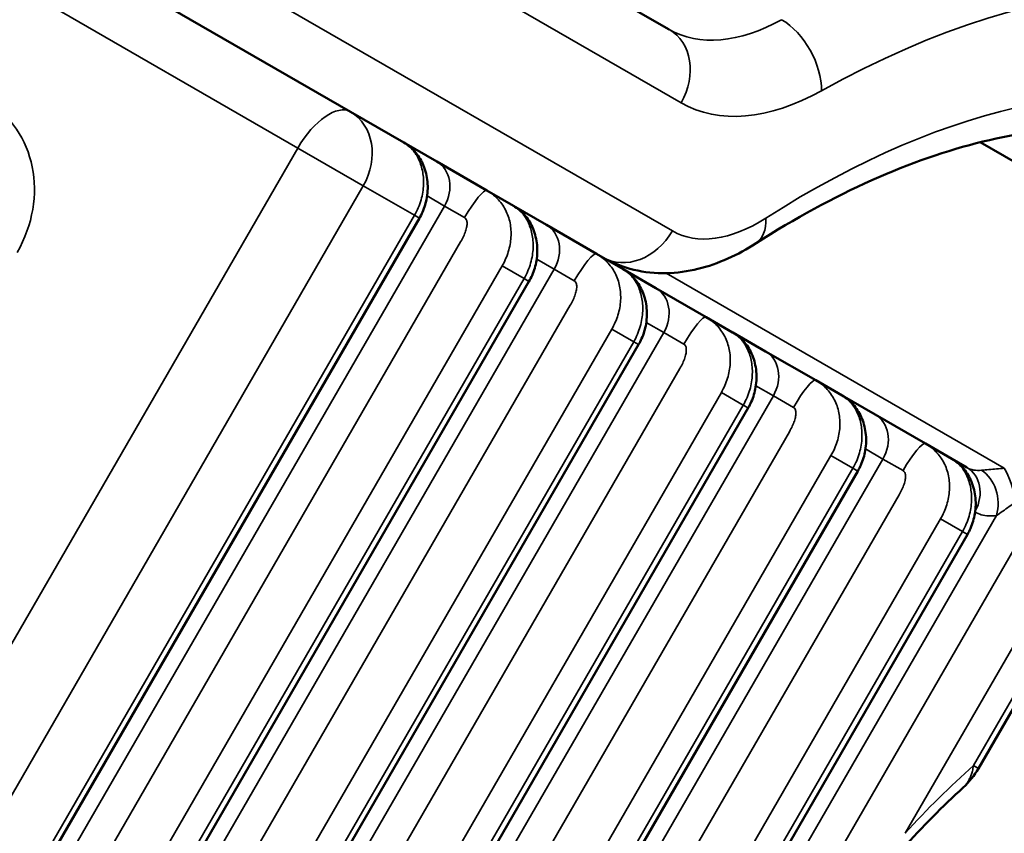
# Model space of a CAD drawing. Header units: millimetres. Extents: x 0 to 14369, y -869 to 2970.
# Tile 536 of 656: x 3877.03 to 3885.57, y 1201 to 1208.06. Entities that reach past the tile are written whole.
import ezdxf

# ---------------------------------------------------------------- set-up
doc = ezdxf.new("R2010")
doc.units = ezdxf.units.MM
doc.header["$LTSCALE"] = 10
doc.layers.add('Sichtbar (ISO)', color=7, linetype='Continuous', lineweight=50)
doc.layers.add('Sichtbar schmal (ISO)', color=7, linetype='Continuous', lineweight=35)

msp = doc.modelspace()

# ---------------------------------------------------------------- linework, layer by layer
at = {"layer": 'Sichtbar (ISO)'}
for p, q in [((3870.8367, 1212.4936), (3879.8972, 1207.2625)), ((3882.6605, 1207.9765), (3879.3226, 1209.9036)), ((3879.8972, 1207.2625), (3880.3609, 1206.9948)), ((3880.6463, 1206.83), (3880.3613, 1206.9946)), ((3889.262, 1204.7425), (3885.3563, 1206.9974)), ((3881.0812, 1206.5789), (3880.6463, 1206.83)), ((3881.0812, 1206.5789), (3881.3109, 1206.4463)), ((3881.5964, 1206.2815), (3881.3114, 1206.4461)), ((3880.4957, 1206.3396), (3875.9957, 1198.5454)), ((3882.0313, 1206.0304), (3881.5964, 1206.2815)), ((3882.0313, 1206.0304), (3882.2609, 1205.8978)), ((3882.5464, 1205.733), (3882.2614, 1205.8975)), ((3881.4457, 1205.7911), (3876.9457, 1197.9969)), ((3882.9813, 1205.4819), (3882.5464, 1205.733)), ((3882.9813, 1205.4819), (3883.211, 1205.3493)), ((3883.4964, 1205.1845), (3883.2114, 1205.349)), ((3882.3957, 1205.2426), (3877.8957, 1197.4484)), ((3883.9314, 1204.9334), (3883.4964, 1205.1845)), ((3883.9314, 1204.9334), (3884.161, 1204.8008)), ((3884.4465, 1204.636), (3884.1615, 1204.8005)), ((3883.3458, 1204.6941), (3878.8458, 1196.8999)), ((3884.8814, 1204.3849), (3884.4465, 1204.636)), ((3884.8814, 1204.3849), (3885.1111, 1204.2523)), ((3885.2419, 1204.1768), (3885.1115, 1204.252)), ((3884.2958, 1204.1456), (3879.7958, 1196.3514)), ((3885.3408, 1201.5676), (3886.5776, 1203.7098)), ((3885.2459, 1203.5971), (3880.7459, 1195.8029))]:
    msp.add_line(p, q, dxfattribs=at)
for points, knots in [([(3887.7479, 1206.7714), (3887.5376, 1206.8928), (3887.3096, 1206.9838), (3886.817, 1207.103), (3886.5522, 1207.1312), (3885.989, 1207.1193), (3885.6906, 1207.0792), (3885.0692, 1206.9273), (3884.7462, 1206.8156), (3884.0869, 1206.521), (3883.7507, 1206.3382), (3883.4138, 1206.122)], [6.2831853, 6.2831853, 6.2831853, 6.2831853, 6.451399, 6.451399, 6.6196128, 6.6196128, 6.7878265, 6.7878265, 6.9560402, 6.9560402, 7.124254, 7.124254, 7.124254, 7.124254]), ([(3880.3609, 1206.9948), (3880.3964, 1206.9743), (3880.4286, 1206.9477), (3880.4839, 1206.8855), (3880.5071, 1206.8492), (3880.5441, 1206.7678), (3880.557, 1206.7216), (3880.57, 1206.6236), (3880.569, 1206.5704), (3880.5529, 1206.4755), (3880.54, 1206.4326), (3880.5144, 1206.3742), (3880.5055, 1206.3566), (3880.4957, 1206.3396)], [0, 0, 0, 0, 0.01279853, 0.01279853, 0.02606692, 0.02606692, 0.0406058, 0.0406058, 0.05637178, 0.05637178, 0.06964302, 0.06964302, 0.07552399, 0.07552399, 0.07552399, 0.07552399]), ([(3881.311, 1206.4463), (3881.3465, 1206.4258), (3881.3786, 1206.3992), (3881.434, 1206.337), (3881.4572, 1206.3006), (3881.4941, 1206.2193), (3881.5071, 1206.1731), (3881.52, 1206.0751), (3881.519, 1206.0219), (3881.503, 1205.927), (3881.4901, 1205.8841), (3881.4644, 1205.8257), (3881.4555, 1205.8081), (3881.4457, 1205.7911)], [0, 0, 0, 0, 0.01279853, 0.01279853, 0.02606692, 0.02606692, 0.0406058, 0.0406058, 0.05637178, 0.05637178, 0.06964302, 0.06964302, 0.07552399, 0.07552399, 0.07552399, 0.07552399]), ([(3883.4138, 1206.122), (3883.3351, 1206.0715), (3883.2537, 1206.0269), (3883.0856, 1205.9518), (3882.9988, 1205.9212), (3882.8203, 1205.8776), (3882.7283, 1205.8645), (3882.5414, 1205.8606), (3882.4464, 1205.8699), (3882.2601, 1205.915), (3882.1688, 1205.951), (3882.0847, 1205.9995)], [2.300524, 2.300524, 2.300524, 2.300524, 2.4687377, 2.4687377, 2.6369515, 2.6369515, 2.8051652, 2.8051652, 2.9733789, 2.9733789, 3.1415927, 3.1415927, 3.1415927, 3.1415927]), ([(3882.261, 1205.8978), (3882.2965, 1205.8773), (3882.3287, 1205.8507), (3882.384, 1205.7885), (3882.4072, 1205.7521), (3882.4442, 1205.6708), (3882.4571, 1205.6246), (3882.4701, 1205.5266), (3882.469, 1205.4734), (3882.453, 1205.3785), (3882.4401, 1205.3356), (3882.4144, 1205.2771), (3882.4055, 1205.2596), (3882.3957, 1205.2426)], [0, 0, 0, 0, 0.01279853, 0.01279853, 0.02606692, 0.02606692, 0.0406058, 0.0406058, 0.05637178, 0.05637178, 0.06964302, 0.06964302, 0.07552399, 0.07552399, 0.07552399, 0.07552399]), ([(3883.211, 1205.3493), (3883.2465, 1205.3288), (3883.2787, 1205.3022), (3883.334, 1205.24), (3883.3573, 1205.2036), (3883.3942, 1205.1223), (3883.4072, 1205.0761), (3883.4201, 1204.9781), (3883.4191, 1204.9249), (3883.403, 1204.83), (3883.3901, 1204.7871), (3883.3645, 1204.7286), (3883.3556, 1204.7111), (3883.3458, 1204.6941)], [0, 0, 0, 0, 0.01279853, 0.01279853, 0.02606692, 0.02606692, 0.0406058, 0.0406058, 0.05637178, 0.05637178, 0.06964302, 0.06964302, 0.07552399, 0.07552399, 0.07552399, 0.07552399]), ([(3884.1611, 1204.8008), (3884.1966, 1204.7803), (3884.2287, 1204.7537), (3884.2841, 1204.6915), (3884.3073, 1204.6551), (3884.3443, 1204.5738), (3884.3572, 1204.5276), (3884.3701, 1204.4296), (3884.3691, 1204.3764), (3884.3531, 1204.2815), (3884.3402, 1204.2386), (3884.3145, 1204.1801), (3884.3056, 1204.1626), (3884.2958, 1204.1456)], [0, 0, 0, 0, 0.01279853, 0.01279853, 0.02606692, 0.02606692, 0.0406058, 0.0406058, 0.05637178, 0.05637178, 0.06964302, 0.06964302, 0.07552399, 0.07552399, 0.07552399, 0.07552399]), ([(3885.1111, 1204.2523), (3885.1466, 1204.2318), (3885.1788, 1204.2052), (3885.2341, 1204.143), (3885.2573, 1204.1066), (3885.2943, 1204.0253), (3885.3072, 1203.9791), (3885.3202, 1203.8811), (3885.3191, 1203.8279), (3885.3031, 1203.733), (3885.2902, 1203.69), (3885.2645, 1203.6316), (3885.2557, 1203.6141), (3885.2459, 1203.5971)], [0, 0, 0, 0, 0.01279853, 0.01279853, 0.02606692, 0.02606692, 0.0406058, 0.0406058, 0.05637178, 0.05637178, 0.06964302, 0.06964302, 0.07552399, 0.07552399, 0.07552399, 0.07552399]), ([(3885.2097, 1201.4022), (3884.8541, 1201.0781), (3884.5049, 1200.6905), (3883.975, 1199.9811), (3883.7725, 1199.6735), (3883.5898, 1199.3571)], [0, 0, 0, 0, 0.1606688, 0.1606688, 0.2702879, 0.2702879, 0.2702879, 0.2702879])]:
    msp.add_open_spline(points, degree=3, knots=knots, dxfattribs=at)
msp.add_open_spline([(3885.3408, 1201.5676), (3885.3056, 1201.5066), (3885.2615, 1201.4494), (3885.2097, 1201.4022)], degree=3, dxfattribs=at)
at = {"layer": 'Sichtbar schmal (ISO)'}
for p, q in [((3870.3817, 1212.1789), (3879.4421, 1206.9479)), ((3882.7641, 1207.3394), (3879.4262, 1209.2665)), ((3882.6883, 1206.2284), (3878.7442, 1208.5055)), ((3874.9421, 1199.1537), (3879.4421, 1206.9479)), ((3880.0092, 1206.6205), (3879.4421, 1206.9479)), ((3875.5092, 1198.8263), (3880.0092, 1206.6205)), ((3880.0092, 1206.6205), (3880.4531, 1206.3642)), ((3880.7136, 1206.4448), (3880.5623, 1206.5321)), ((3876.0136, 1198.3041), (3880.7136, 1206.4448)), ((3880.8875, 1206.3443), (3880.7136, 1206.4448)), ((3880.4531, 1206.3642), (3875.9531, 1198.57)), ((3880.4531, 1206.3642), (3880.4957, 1206.3396)), ((3876.3534, 1198.3389), (3880.8534, 1206.1331)), ((3881.6636, 1205.8963), (3881.5124, 1205.9836)), ((3876.7131, 1198.1312), (3881.2131, 1205.9254)), ((3876.9636, 1197.7556), (3881.6636, 1205.8963)), ((3881.2131, 1205.9254), (3881.4031, 1205.8157)), ((3881.8376, 1205.7958), (3881.6636, 1205.8963)), ((3881.4031, 1205.8157), (3876.9031, 1198.0215)), ((3881.4031, 1205.8157), (3881.4457, 1205.7911)), ((3882.6345, 1205.8625), (3885.5655, 1204.1703)), ((3877.3034, 1197.7904), (3881.8034, 1205.5846)), ((3882.6136, 1205.3478), (3882.4624, 1205.4351)), ((3877.6632, 1197.5827), (3882.1632, 1205.3769)), ((3877.9136, 1197.2071), (3882.6136, 1205.3478)), ((3882.1632, 1205.3769), (3882.3532, 1205.2672)), ((3882.7876, 1205.2473), (3882.6136, 1205.3478)), ((3882.3532, 1205.2672), (3877.8532, 1197.473)), ((3882.3532, 1205.2672), (3882.3957, 1205.2426)), ((3878.2535, 1197.2419), (3882.7535, 1205.0361)), ((3883.5637, 1204.7993), (3883.4124, 1204.8866)), ((3878.6132, 1197.0342), (3883.1132, 1204.8284)), ((3878.8637, 1196.6586), (3883.5637, 1204.7993)), ((3883.1132, 1204.8284), (3883.3032, 1204.7187)), ((3883.7376, 1204.6988), (3883.5637, 1204.7993)), ((3883.3032, 1204.7187), (3878.8032, 1196.9245)), ((3883.3032, 1204.7187), (3883.3458, 1204.6941)), ((3879.2035, 1196.6934), (3883.7035, 1204.4876)), ((3879.5632, 1196.4857), (3884.0632, 1204.2799)), ((3884.0632, 1204.2799), (3884.2532, 1204.1702)), ((3884.5137, 1204.2508), (3884.3625, 1204.3381)), ((3879.8137, 1196.1101), (3884.5137, 1204.2508)), ((3884.6877, 1204.1503), (3884.5137, 1204.2508)), ((3884.2532, 1204.1702), (3879.7532, 1196.376)), ((3884.2532, 1204.1702), (3884.2958, 1204.1456)), ((3880.1535, 1196.1449), (3884.6535, 1203.9391)), ((3885.4981, 1203.7617), (3880.7294, 1195.5022)), ((3880.5133, 1195.9372), (3885.0133, 1203.7314)), ((3880.9109, 1195.2626), (3885.7963, 1203.7244)), ((3885.0133, 1203.7314), (3885.2033, 1203.6217)), ((3885.2982, 1201.5922), (3886.535, 1203.7343)), ((3885.2033, 1203.6217), (3880.7033, 1195.8275)), ((3885.2033, 1203.6217), (3885.2459, 1203.5971)), ((3884.7058, 1201.0047), (3886.156, 1203.5167)), ((3885.2982, 1201.5922), (3885.3408, 1201.5676))]:
    msp.add_line(p, q, dxfattribs=at)
for centre, major_axis, ratio, start_param, end_param in [((3883.8514, 1199.206), (5, 8.6603), 0.57735, 5.413482, 7.050179), ((3883.8514, 1199.206), (4.5, 7.7942), 0.57735, 5.673641, 7.124254), ((3883.6605, 1209.7086), (-1, -1.7321), 0.57735, 0, 0.766994), ((3883.628, 1207.6489), (-0.243, 0.437), 0.587878, 3.936364, 5.50716), ((3882.4105, 1207.5435), (0.25, 0.433), 0.816497, 4.712389, 6.283185), ((3884.0141, 1209.5044), (-1.25, -2.1651), 0.57735, 0, 0.766994), ((3876.2466, 1206.4834), (0.5, 0.866), 0.880772, 4.712389, 6.283185), ((3879.6472, 1206.8295), (0.25, 0.433), 0.473541, 0, 1.570796), ((3879.6472, 1206.8295), (0.25, 0.433), 0.836148, 4.712389, 6.283185), ((3879.6088, 1201.6555), (-4.25, -7.3612), 0.57735, 2.651635, 2.651972), ((3880.4963, 1206.5702), (0.15, 0.2598), 0.836148, 4.712389, 6.283185), ((3880.9312, 1206.3191), (0.15, 0.2598), 0.168252, 0.000008, 1.570796), ((3883.4383, 1207.5275), (-0.75, -1.299), 0.57735, 0, 0.841069), ((3883.1438, 1206.5428), (0.27, -0.4208), 0.544331, 0, 0.75907), ((3881.4464, 1206.0217), (0.15, 0.2598), 0.836148, 4.712389, 6.283185), ((3882.3347, 1206.4325), (-0.25, -0.433), 0.816497, 0, 1.570796), ((3881.8813, 1205.7706), (0.15, 0.2598), 0.168252, 0.000008, 1.570796), ((3882.3964, 1205.4732), (0.15, 0.2598), 0.836148, 4.712389, 6.283185), ((3882.8313, 1205.2221), (0.15, 0.2598), 0.168252, 0.000008, 1.570796), ((3883.3464, 1204.9247), (0.15, 0.2598), 0.836148, 4.712389, 6.283185), ((3883.7814, 1204.6736), (0.15, 0.2598), 0.168252, 0.000008, 1.570796), ((3884.2965, 1204.3762), (0.15, 0.2598), 0.836148, 4.712389, 6.283185), ((3884.7314, 1204.1251), (0.15, 0.2598), 0.168252, 0.000008, 1.570796), ((3885.0919, 1203.9169), (0.15, 0.2598), 0.836148, 4.744942, 6.283185), ((3885.4964, 1204.6176), (-0.2545, -0.4409), 0.591074, 6.283027, 6.696719), ((3885.2808, 1203.8871), (-0.0461, 0.2964), 0.764861, 4.160345, 5.695809), ((3885.5517, 1203.9401), (-0.0672, 0.2924), 0.320788, 4.422275, 5.541819), ((3886.0922, 1197.9081), (-2.6959, -4.6695), 0.548503, 4.167764, 4.334668)]:
    msp.add_ellipse(centre, major_axis=major_axis, ratio=ratio, start_param=start_param, end_param=end_param, dxfattribs=at)
for points, knots in [([(3880.3609, 1206.9948), (3880.3846, 1206.9811), (3880.4074, 1206.9632), (3880.4286, 1206.9405), (3880.4497, 1206.9178), (3880.4691, 1206.8903), (3880.485, 1206.8586), (3880.501, 1206.8269), (3880.5135, 1206.7911), (3880.5214, 1206.7528), (3880.5294, 1206.7145), (3880.5329, 1206.6739), (3880.5313, 1206.631), (3880.5296, 1206.5881), (3880.5227, 1206.5429), (3880.5098, 1206.4977), (3880.4969, 1206.4525), (3880.478, 1206.4073), (3880.4531, 1206.3642)], [0.0000059, 0.0000059, 0.0000059, 0.0000059, 0.1666667, 0.1666667, 0.1666667, 0.3333333, 0.3333333, 0.3333333, 0.5, 0.5, 0.5, 0.6666667, 0.6666667, 0.6666667, 0.8333333, 0.8333333, 0.8333333, 1, 1, 1, 1]), ([(3881.2131, 1205.9254), (3881.2358, 1205.9646), (3881.2537, 1206.006), (3881.2665, 1206.048), (3881.2793, 1206.09), (3881.2871, 1206.1326), (3881.2896, 1206.1745), (3881.2921, 1206.2165), (3881.2894, 1206.2579), (3881.2815, 1206.2977), (3881.2735, 1206.3375), (3881.2604, 1206.3757), (3881.2418, 1206.4117), (3881.2231, 1206.4477), (3881.1987, 1206.4812), (3881.1712, 1206.5093), (3881.1437, 1206.5374), (3881.1134, 1206.5604), (3881.0812, 1206.5789)], [0, 0, 0, 0, 0.1666667, 0.1666667, 0.1666667, 0.3333333, 0.3333333, 0.3333333, 0.5, 0.5, 0.5, 0.6666667, 0.6666667, 0.6666667, 0.8333333, 0.8333333, 0.8333333, 0.9999998, 0.9999998, 0.9999998, 0.9999998]), ([(3881.3109, 1206.4463), (3881.3346, 1206.4326), (3881.3575, 1206.4147), (3881.3786, 1206.392), (3881.3998, 1206.3693), (3881.4191, 1206.3418), (3881.4351, 1206.3101), (3881.451, 1206.2784), (3881.4635, 1206.2426), (3881.4715, 1206.2043), (3881.4794, 1206.166), (3881.4829, 1206.1254), (3881.4813, 1206.0825), (3881.4797, 1206.0396), (3881.4727, 1205.9944), (3881.4598, 1205.9492), (3881.4469, 1205.904), (3881.428, 1205.8588), (3881.4031, 1205.8157)], [0.0000059, 0.0000059, 0.0000059, 0.0000059, 0.1666667, 0.1666667, 0.1666667, 0.3333333, 0.3333333, 0.3333333, 0.5, 0.5, 0.5, 0.6666667, 0.6666667, 0.6666667, 0.8333333, 0.8333333, 0.8333333, 1, 1, 1, 1]), ([(3880.8534, 1206.1331), (3880.8626, 1206.1491), (3880.8707, 1206.1648), (3880.8779, 1206.1803), (3880.885, 1206.1959), (3880.8911, 1206.2112), (3880.896, 1206.2258), (3880.9009, 1206.2404), (3880.9045, 1206.2542), (3880.9067, 1206.267), (3880.9089, 1206.2798), (3880.9098, 1206.2916), (3880.909, 1206.3021), (3880.9083, 1206.3126), (3880.9059, 1206.3217), (3880.9022, 1206.3288), (3880.8985, 1206.3359), (3880.8936, 1206.3408), (3880.8875, 1206.3443)], [0, 0, 0, 0, 0.1666667, 0.1666667, 0.1666667, 0.3333333, 0.3333333, 0.3333333, 0.5, 0.5, 0.5, 0.6666667, 0.6666667, 0.6666667, 0.8333333, 0.8333333, 0.8333333, 0.999998, 0.999998, 0.999998, 0.999998]), ([(3882.1632, 1205.3769), (3882.1858, 1205.4161), (3882.2037, 1205.4575), (3882.2166, 1205.4995), (3882.2294, 1205.5415), (3882.2371, 1205.5841), (3882.2396, 1205.626), (3882.2421, 1205.668), (3882.2394, 1205.7094), (3882.2315, 1205.7492), (3882.2236, 1205.789), (3882.2104, 1205.8272), (3882.1918, 1205.8632), (3882.1732, 1205.8992), (3882.1487, 1205.9327), (3882.1212, 1205.9608), (3882.0937, 1205.9889), (3882.0634, 1206.0119), (3882.0313, 1206.0304)], [0, 0, 0, 0, 0.1666667, 0.1666667, 0.1666667, 0.3333333, 0.3333333, 0.3333333, 0.5, 0.5, 0.5, 0.6666667, 0.6666667, 0.6666667, 0.8333333, 0.8333333, 0.8333333, 0.9999998, 0.9999998, 0.9999998, 0.9999998]), ([(3882.2609, 1205.8978), (3882.2847, 1205.8841), (3882.3075, 1205.8662), (3882.3287, 1205.8435), (3882.3498, 1205.8208), (3882.3692, 1205.7933), (3882.3851, 1205.7616), (3882.401, 1205.7299), (3882.4136, 1205.6941), (3882.4215, 1205.6558), (3882.4294, 1205.6175), (3882.433, 1205.5769), (3882.4313, 1205.534), (3882.4297, 1205.4911), (3882.4228, 1205.4459), (3882.4099, 1205.4007), (3882.3969, 1205.3555), (3882.3781, 1205.3103), (3882.3532, 1205.2672)], [0.0000059, 0.0000059, 0.0000059, 0.0000059, 0.1666667, 0.1666667, 0.1666667, 0.3333333, 0.3333333, 0.3333333, 0.5, 0.5, 0.5, 0.6666667, 0.6666667, 0.6666667, 0.8333333, 0.8333333, 0.8333333, 1, 1, 1, 1]), ([(3881.8034, 1205.5846), (3881.8127, 1205.6006), (3881.8208, 1205.6163), (3881.8279, 1205.6318), (3881.835, 1205.6474), (3881.8412, 1205.6627), (3881.846, 1205.6773), (3881.8509, 1205.6919), (3881.8545, 1205.7057), (3881.8567, 1205.7185), (3881.859, 1205.7313), (3881.8598, 1205.7431), (3881.8591, 1205.7536), (3881.8583, 1205.7641), (3881.8559, 1205.7732), (3881.8522, 1205.7803), (3881.8485, 1205.7874), (3881.8436, 1205.7923), (3881.8376, 1205.7958)], [0, 0, 0, 0, 0.1666667, 0.1666667, 0.1666667, 0.3333333, 0.3333333, 0.3333333, 0.5, 0.5, 0.5, 0.6666667, 0.6666667, 0.6666667, 0.8333333, 0.8333333, 0.8333333, 0.999998, 0.999998, 0.999998, 0.999998]), ([(3883.1132, 1204.8284), (3883.1358, 1204.8676), (3883.1538, 1204.909), (3883.1666, 1204.951), (3883.1794, 1204.993), (3883.1871, 1205.0356), (3883.1896, 1205.0775), (3883.1922, 1205.1195), (3883.1895, 1205.1609), (3883.1815, 1205.2007), (3883.1736, 1205.2405), (3883.1605, 1205.2787), (3883.1418, 1205.3147), (3883.1232, 1205.3507), (3883.0988, 1205.3842), (3883.0713, 1205.4123), (3883.0438, 1205.4404), (3883.0134, 1205.4634), (3882.9813, 1205.4819)], [0, 0, 0, 0, 0.1666667, 0.1666667, 0.1666667, 0.3333333, 0.3333333, 0.3333333, 0.5, 0.5, 0.5, 0.6666667, 0.6666667, 0.6666667, 0.8333333, 0.8333333, 0.8333333, 0.9999998, 0.9999998, 0.9999998, 0.9999998]), ([(3883.211, 1205.3493), (3883.2347, 1205.3356), (3883.2575, 1205.3177), (3883.2787, 1205.295), (3883.2998, 1205.2723), (3883.3192, 1205.2448), (3883.3351, 1205.2131), (3883.3511, 1205.1814), (3883.3636, 1205.1456), (3883.3715, 1205.1073), (3883.3795, 1205.069), (3883.383, 1205.0284), (3883.3814, 1204.9855), (3883.3797, 1204.9426), (3883.3728, 1204.8974), (3883.3599, 1204.8522), (3883.347, 1204.807), (3883.3281, 1204.7618), (3883.3032, 1204.7187)], [0.0000059, 0.0000059, 0.0000059, 0.0000059, 0.1666667, 0.1666667, 0.1666667, 0.3333333, 0.3333333, 0.3333333, 0.5, 0.5, 0.5, 0.6666667, 0.6666667, 0.6666667, 0.8333333, 0.8333333, 0.8333333, 1, 1, 1, 1]), ([(3882.7535, 1205.0361), (3882.7627, 1205.0521), (3882.7708, 1205.0678), (3882.7779, 1205.0833), (3882.7851, 1205.0989), (3882.7912, 1205.1142), (3882.7961, 1205.1288), (3882.801, 1205.1434), (3882.8045, 1205.1572), (3882.8068, 1205.17), (3882.809, 1205.1828), (3882.8099, 1205.1946), (3882.8091, 1205.2051), (3882.8083, 1205.2156), (3882.8059, 1205.2247), (3882.8023, 1205.2318), (3882.7986, 1205.2389), (3882.7937, 1205.2438), (3882.7876, 1205.2473)], [0, 0, 0, 0, 0.1666667, 0.1666667, 0.1666667, 0.3333333, 0.3333333, 0.3333333, 0.5, 0.5, 0.5, 0.6666667, 0.6666667, 0.6666667, 0.8333333, 0.8333333, 0.8333333, 0.999998, 0.999998, 0.999998, 0.999998]), ([(3884.0632, 1204.2799), (3884.0859, 1204.3191), (3884.1038, 1204.3605), (3884.1166, 1204.4025), (3884.1295, 1204.4445), (3884.1372, 1204.4871), (3884.1397, 1204.529), (3884.1422, 1204.571), (3884.1395, 1204.6124), (3884.1316, 1204.6522), (3884.1237, 1204.692), (3884.1105, 1204.7302), (3884.0919, 1204.7662), (3884.0732, 1204.8022), (3884.0488, 1204.8357), (3884.0213, 1204.8638), (3883.9938, 1204.8919), (3883.9635, 1204.9149), (3883.9313, 1204.9334)], [0, 0, 0, 0, 0.1666667, 0.1666667, 0.1666667, 0.3333333, 0.3333333, 0.3333333, 0.5, 0.5, 0.5, 0.6666667, 0.6666667, 0.6666667, 0.8333333, 0.8333333, 0.8333333, 0.9999998, 0.9999998, 0.9999998, 0.9999998]), ([(3884.161, 1204.8008), (3884.1847, 1204.7871), (3884.2076, 1204.7692), (3884.2287, 1204.7465), (3884.2499, 1204.7238), (3884.2692, 1204.6963), (3884.2852, 1204.6646), (3884.3011, 1204.6329), (3884.3136, 1204.5971), (3884.3216, 1204.5588), (3884.3295, 1204.5205), (3884.333, 1204.4799), (3884.3314, 1204.437), (3884.3298, 1204.3941), (3884.3228, 1204.3489), (3884.3099, 1204.3037), (3884.297, 1204.2585), (3884.2781, 1204.2133), (3884.2532, 1204.1702)], [0.0000059, 0.0000059, 0.0000059, 0.0000059, 0.1666667, 0.1666667, 0.1666667, 0.3333333, 0.3333333, 0.3333333, 0.5, 0.5, 0.5, 0.6666667, 0.6666667, 0.6666667, 0.8333333, 0.8333333, 0.8333333, 1, 1, 1, 1]), ([(3883.7035, 1204.4876), (3883.7127, 1204.5036), (3883.7209, 1204.5193), (3883.728, 1204.5348), (3883.7351, 1204.5504), (3883.7412, 1204.5657), (3883.7461, 1204.5803), (3883.751, 1204.5949), (3883.7546, 1204.6087), (3883.7568, 1204.6215), (3883.759, 1204.6343), (3883.7599, 1204.6461), (3883.7591, 1204.6566), (3883.7584, 1204.6671), (3883.756, 1204.6762), (3883.7523, 1204.6833), (3883.7486, 1204.6904), (3883.7437, 1204.6953), (3883.7376, 1204.6988)], [0, 0, 0, 0, 0.1666667, 0.1666667, 0.1666667, 0.3333333, 0.3333333, 0.3333333, 0.5, 0.5, 0.5, 0.6666667, 0.6666667, 0.6666667, 0.8333333, 0.8333333, 0.8333333, 0.999998, 0.999998, 0.999998, 0.999998]), ([(3885.0133, 1203.7314), (3885.0359, 1203.7706), (3885.0539, 1203.812), (3885.0667, 1203.854), (3885.0795, 1203.896), (3885.0872, 1203.9386), (3885.0897, 1203.9805), (3885.0922, 1204.0225), (3885.0895, 1204.0638), (3885.0816, 1204.1037), (3885.0737, 1204.1435), (3885.0606, 1204.1817), (3885.0419, 1204.2177), (3885.0233, 1204.2537), (3884.9988, 1204.2872), (3884.9713, 1204.3153), (3884.9438, 1204.3434), (3884.9135, 1204.3664), (3884.8814, 1204.3849)], [0, 0, 0, 0, 0.1666667, 0.1666667, 0.1666667, 0.3333333, 0.3333333, 0.3333333, 0.5, 0.5, 0.5, 0.6666667, 0.6666667, 0.6666667, 0.8333333, 0.8333333, 0.8333333, 0.9999998, 0.9999998, 0.9999998, 0.9999998]), ([(3885.1111, 1204.2523), (3885.1348, 1204.2386), (3885.1576, 1204.2207), (3885.1788, 1204.198), (3885.1999, 1204.1753), (3885.2193, 1204.1478), (3885.2352, 1204.1161), (3885.2512, 1204.0844), (3885.2637, 1204.0485), (3885.2716, 1204.0103), (3885.2795, 1203.972), (3885.2831, 1203.9314), (3885.2814, 1203.8885), (3885.2798, 1203.8456), (3885.2729, 1203.8003), (3885.26, 1203.7552), (3885.247, 1203.71), (3885.2282, 1203.6648), (3885.2033, 1203.6217)], [0.0000059, 0.0000059, 0.0000059, 0.0000059, 0.1666667, 0.1666667, 0.1666667, 0.3333333, 0.3333333, 0.3333333, 0.5, 0.5, 0.5, 0.6666667, 0.6666667, 0.6666667, 0.8333333, 0.8333333, 0.8333333, 1, 1, 1, 1]), ([(3884.6535, 1203.9391), (3884.6628, 1203.9551), (3884.6709, 1203.9708), (3884.678, 1203.9863), (3884.6851, 1204.0018), (3884.6913, 1204.0172), (3884.6962, 1204.0318), (3884.701, 1204.0464), (3884.7046, 1204.0602), (3884.7068, 1204.073), (3884.7091, 1204.0858), (3884.7099, 1204.0976), (3884.7092, 1204.1081), (3884.7084, 1204.1186), (3884.706, 1204.1277), (3884.7023, 1204.1348), (3884.6987, 1204.1419), (3884.6937, 1204.1468), (3884.6877, 1204.1503)], [0, 0, 0, 0, 0.1666667, 0.1666667, 0.1666667, 0.3333333, 0.3333333, 0.3333333, 0.5, 0.5, 0.5, 0.6666667, 0.6666667, 0.6666667, 0.8333333, 0.8333333, 0.8333333, 0.999998, 0.999998, 0.999998, 0.999998]), ([(3885.5655, 1204.1703), (3885.5433, 1204.1685), (3885.5208, 1204.1667), (3885.4984, 1204.165), (3885.4759, 1204.1632), (3885.4534, 1204.1614), (3885.4312, 1204.1595), (3885.4091, 1204.1576), (3885.3872, 1204.1557), (3885.3681, 1204.1534)], [0.0000011, 0.0000011, 0.0000011, 0.0000011, 0.3333333, 0.3333333, 0.3333333, 0.6666667, 0.6666667, 0.6666667, 1, 1, 1, 1]), ([(3885.6608, 1203.8771), (3885.6432, 1203.8639), (3885.6252, 1203.8507), (3885.6071, 1203.8376), (3885.5889, 1203.8244), (3885.5705, 1203.8113), (3885.5521, 1203.7985), (3885.5338, 1203.7857), (3885.5155, 1203.7732), (3885.4981, 1203.7617)], [0.0000007, 0.0000007, 0.0000007, 0.0000007, 0.3333333, 0.3333333, 0.3333333, 0.6666667, 0.6666667, 0.6666667, 1, 1, 1, 1]), ([(3885.4981, 1203.7617), (3885.4745, 1203.7581), (3885.4291, 1203.7553), (3885.3665, 1203.765), (3885.3295, 1203.7802), (3885.3125, 1203.7896)], [0, 0, 0, 0, 0.3333333, 0.6666667, 0.9792175, 0.9792175, 0.9792175, 0.9792175]), ([(3885.2982, 1201.5922), (3885.2959, 1201.5751), (3885.2927, 1201.5593), (3885.2889, 1201.5447), (3885.288, 1201.5411), (3885.287, 1201.5375), (3885.286, 1201.534), (3885.283, 1201.5236), (3885.2797, 1201.5138), (3885.2762, 1201.5046), (3885.2716, 1201.4923), (3885.2665, 1201.4811), (3885.2612, 1201.4709), (3885.2559, 1201.4606), (3885.2503, 1201.4513), (3885.2445, 1201.4428), (3885.2387, 1201.4343), (3885.2328, 1201.4266), (3885.2267, 1201.4196), (3885.2211, 1201.4133), (3885.2154, 1201.4075), (3885.2097, 1201.4022)], [0.0000016, 0.0000016, 0.0000016, 0.0000016, 0.0909091, 0.0909091, 0.0909091, 0.1137088, 0.1137088, 0.1137088, 0.1818182, 0.1818182, 0.1818182, 0.2727273, 0.2727273, 0.2727273, 0.3636364, 0.3636364, 0.3636364, 0.4545455, 0.4545455, 0.4545455, 0.5378884, 0.5378884, 0.5378884, 0.5378884])]:
    msp.add_open_spline(points, degree=3, knots=knots, dxfattribs=at)

doc.saveas('drawing.dxf')
